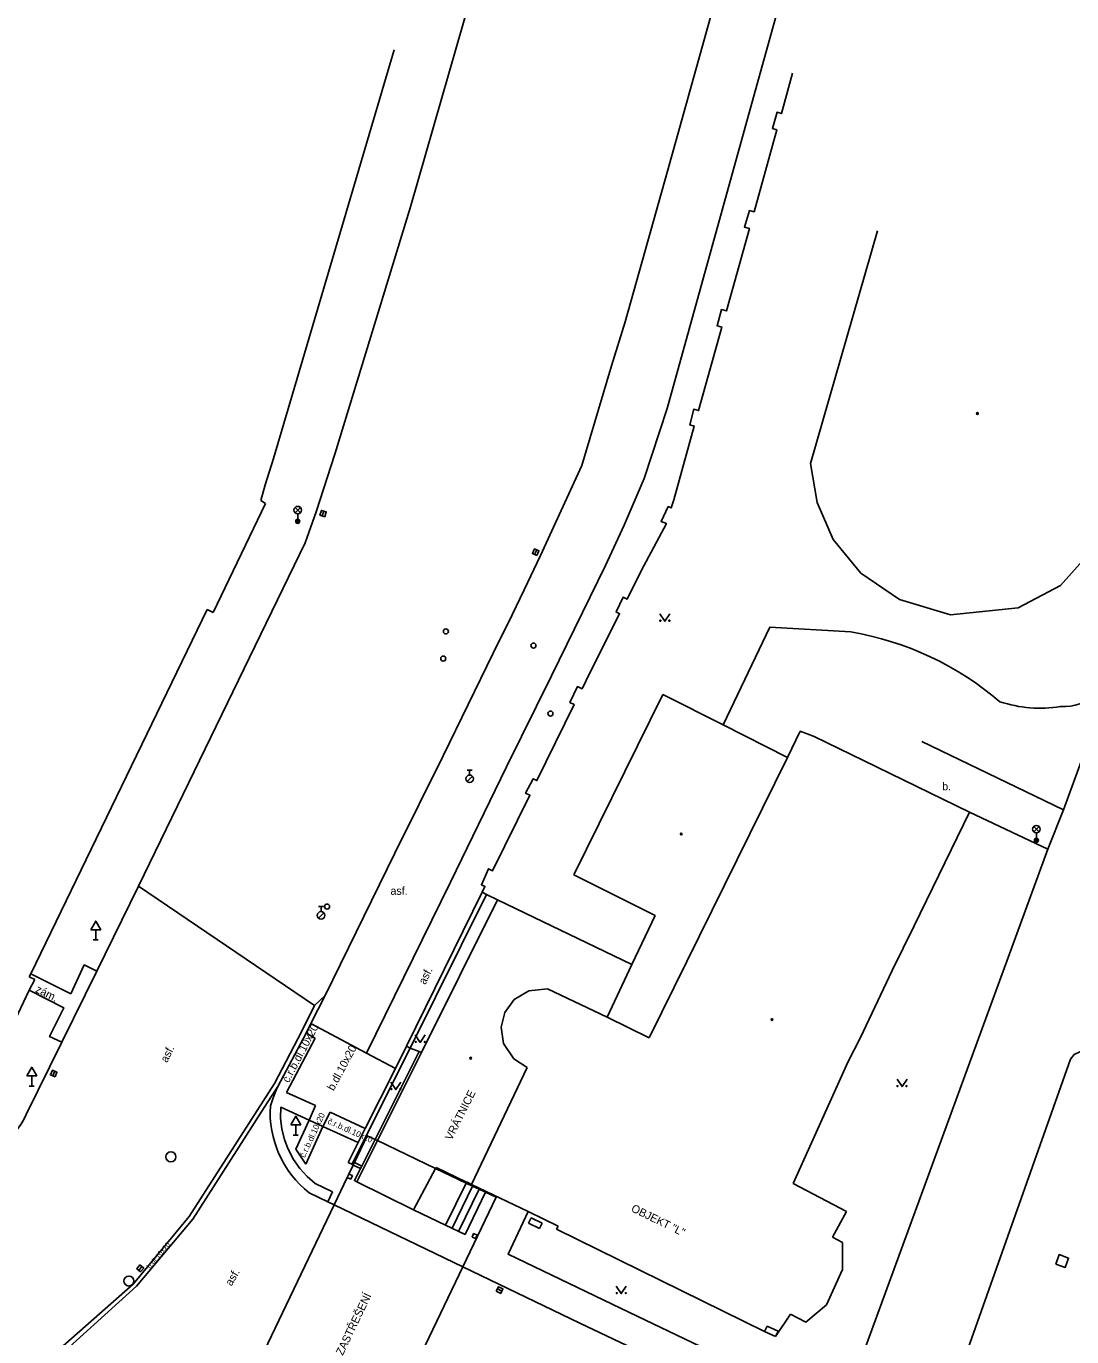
# Model space of a CAD drawing. Extents: x -599770 to -598493, y -1162076 to -1159209.
# Drawn here: x -599063.6 to -599011.4, y -1161157.2 to -1161091.6 of the extents above; entities that cross this region are included whole.
import ezdxf

# ---------------------------------------------------------------- set-up
doc = ezdxf.new("R2010")
doc.units = 0
doc.layers.add('Podklad', color=7, linetype='Continuous')

msp = doc.modelspace()

# ---------------------------------------------------------------- linework, layer by layer
at = {"layer": 'Podklad'}
for p, q in [((-599050.192, -1161115.97), (-599049.927, -1161115.705)), ((-599050.192, -1161115.705), (-599049.927, -1161115.97)), ((-599048.829, -1161116.129), (-599048.751, -1161115.891)), ((-599050.06, -1161116.025), (-599050.06, -1161116.4)), ((-599038.213, -1161118.053), (-599038.107, -1161117.827)), ((-599041.585, -1161128.832), (-599041.335, -1161128.832)), ((-599041.46, -1161129.082), (-599041.46, -1161128.832)), ((-599041.589, -1161129.406), (-599041.324, -1161129.141)), ((-599013.253, -1161131.92), (-599012.988, -1161131.655)), ((-599013.253, -1161131.655), (-599012.988, -1161131.92)), ((-599013.12, -1161131.975), (-599013.12, -1161132.35)), ((-599049.019, -1161136.236), (-599048.754, -1161135.971)), ((-599049.015, -1161135.663), (-599048.765, -1161135.663)), ((-599048.89, -1161135.913), (-599048.89, -1161135.663)), ((-599060.16, -1161136.821), (-599060.16, -1161137.33)), ((-599060.285, -1161137.33), (-599060.035, -1161137.33)), ((-599063.36, -1161144.121), (-599063.36, -1161144.63)), ((-599062.309, -1161144.125), (-599062.211, -1161143.895)), ((-599063.485, -1161144.63), (-599063.235, -1161144.63)), ((-599050.16, -1161146.571), (-599050.16, -1161147.08)), ((-599050.285, -1161147.08), (-599050.035, -1161147.08)), ((-599058.01, -1161153.846), (-599057.85, -1161153.654)), ((-599040.072, -1161154.775), (-599039.848, -1161154.885))]:
    msp.add_line(p, q, dxfattribs=at)
for points in [[(-599058.02, -1161134.64), (-599049.69, -1161117.47), (-599049.13, -1161115.93), (-599048.2, -1161113.04), (-599044.42, -1161100.68), (-599041.73, -1161091.34), (-599034.4, -1161066.39), (-599033.24, -1161062.3)], [(-599021.94, -1161064.02), (-599028.81, -1161089.02), (-599031.56, -1161098.89), (-599033.69, -1161106.43), (-599034.36, -1161108.62), (-599035.85, -1161113.6), (-599037.91, -1161118.1), (-599038.73, -1161119.82), (-599039.34, -1161121.07), (-599040.28, -1161122.99), (-599042.78, -1161128.12), (-599045.2, -1161132.99), (-599048.69, -1161140.11)], [(-599018.83, -1161064.87), (-599027.18, -1161094.9), (-599031.59, -1161110.75), (-599032.74, -1161114.26), (-599033.74, -1161116.59), (-599034.67, -1161118.6), (-599037.37, -1161124.13), (-599039.61, -1161128.68), (-599042.42, -1161134.44), (-599046.62, -1161142.98)], [(-599045.24, -1161092.82), (-599051.27, -1161113.25)], [(-599040.84, -1161134.94), (-599040.7, -1161134.65), (-599040.87, -1161134.57), (-599040.51, -1161133.77), (-599040.31, -1161133.87), (-599038.45, -1161130.09), (-599038.66, -1161129.99), (-599038.28, -1161129.27), (-599038.1, -1161129.36), (-599036.23, -1161125.56), (-599036.45, -1161125.45), (-599036.07, -1161124.66), (-599035.84, -1161124.77), (-599035.45, -1161123.98), (-599033.96, -1161121.02), (-599034.14, -1161120.93), (-599033.79, -1161120.19), (-599033.59, -1161120.29), (-599032.88, -1161118.88), (-599031.62, -1161116.51), (-599031.89, -1161116.4), (-599031.53, -1161115.66), (-599031.38, -1161115.73), (-599031.25, -1161115.32), (-599030.23, -1161111.64), (-599030.45, -1161111.58), (-599030.25, -1161110.79), (-599030.01, -1161110.86), (-599028.85, -1161106.69), (-599029.09, -1161106.62), (-599028.86, -1161105.81), (-599028.62, -1161105.88), (-599027.47, -1161101.76), (-599027.72, -1161101.69), (-599027.46, -1161100.86), (-599027.24, -1161100.92), (-599026.1, -1161096.82), (-599026.32, -1161096.76), (-599026.09, -1161095.95), (-599025.87, -1161096.01), (-599025.31, -1161094)], [(-599024.41, -1161113.5), (-599021.06, -1161101.87)], [(-599051.68, -1161114.58), (-599051.27, -1161113.25)], [(-599051.27, -1161113.25), (-599051.68, -1161114.58)], [(-599024.08, -1161115.46), (-599024.41, -1161113.5)], [(-599051.68, -1161114.58), (-599051.9, -1161115.36)], [(-599051.67, -1161115.5), (-599054.28, -1161120.95)], [(-599051.9, -1161115.36), (-599051.67, -1161115.5)], [(-599023.29, -1161117.3), (-599024.08, -1161115.46)], [(-599021.9, -1161118.99), (-599023.29, -1161117.3)], [(-599009.98, -1161117.44), (-599011.92, -1161119.6)], [(-599019.96, -1161120.31), (-599021.9, -1161118.99)], [(-599011.92, -1161119.6), (-599014.04, -1161120.73)], [(-599017.42, -1161121.08), (-599019.96, -1161120.31)], [(-599054.59, -1161120.81), (-599063.41, -1161139.03)], [(-599054.28, -1161120.95), (-599054.59, -1161120.81)], [(-599031.95, -1161121.015), (-599031.7, -1161121.39), (-599031.45, -1161121.015)], [(-599014.04, -1161120.73), (-599017.42, -1161121.08)], [(-599028.78, -1161126.58), (-599026.45, -1161121.69), (-599022.4, -1161121.93)], [(-599036.25, -1161134.08), (-599031.8, -1161125.05)], [(-599031.8, -1161125.05), (-599028.78, -1161126.58), (-599025.57, -1161128.2)], [(-599025.57, -1161128.2), (-599024.94, -1161126.89)], [(-599024.94, -1161126.89), (-599024.24, -1161127.15)], [(-599024.24, -1161127.15), (-599021.76, -1161128.35)], [(-599018.85, -1161127.41), (-599011.77, -1161130.83)], [(-599011.77, -1161130.83), (-599010.52, -1161127.41)], [(-599032.48, -1161142.22), (-599025.57, -1161128.2)], [(-599021.76, -1161128.35), (-599016.46, -1161130.94)], [(-599019.24, -1161136.63), (-599016.46, -1161130.94)], [(-599016.46, -1161130.94), (-599012.55, -1161132.79)], [(-599012.55, -1161132.79), (-599011.77, -1161130.83)], [(-599021.78, -1161158), (-599012.55, -1161132.79)], [(-599032.19, -1161136.1), (-599036.25, -1161134.08)], [(-599058.02, -1161134.64), (-599060.11, -1161138.89), (-599061.86, -1161142.44), (-599063.63, -1161146.05), (-599063.76, -1161146.31), (-599063.91, -1161146.56), (-599064.08, -1161146.8), (-599064.24, -1161147), (-599064.27, -1161147.03), (-599064.47, -1161147.25), (-599064.69, -1161147.44), (-599064.74, -1161147.48), (-599064.92, -1161147.63), (-599065.16, -1161147.79), (-599073.39, -1161153.08)], [(-599058.02, -1161134.64), (-599049.22, -1161140.61)], [(-599044.61, -1161142.64), (-599040.84, -1161134.94)], [(-599040.61, -1161135.05), (-599040.84, -1161134.94)], [(-599044.43, -1161142.73), (-599040.61, -1161135.05)], [(-599043.86, -1161142.96), (-599040.06, -1161135.32)], [(-599040.06, -1161135.32), (-599040.61, -1161135.05)], [(-599040.06, -1161135.32), (-599033.35, -1161138.56)], [(-599033.35, -1161138.56), (-599032.19, -1161136.1)], [(-599019.24, -1161136.63), (-599020.34, -1161138.86)], [(-599060.11, -1161138.89), (-599060.73, -1161138.58), (-599061.41, -1161140.02), (-599063.41, -1161139.03)], [(-599034.58, -1161141.18), (-599033.35, -1161138.56)], [(-599021.91, -1161142.21), (-599020.34, -1161138.86)], [(-599063.41, -1161139.03), (-599063.48, -1161139.17)], [(-599063.48, -1161139.17), (-599063.21, -1161139.31)], [(-599063.21, -1161139.31), (-599063.48, -1161139.83)], [(-599063.48, -1161139.83), (-599065.77, -1161144.64)], [(-599063.48, -1161139.83), (-599061.76, -1161140.72), (-599062.47, -1161142.16), (-599061.86, -1161142.44)], [(-599049.4, -1161141.51), (-599048.69, -1161140.11)], [(-599049.22, -1161140.61), (-599048.69, -1161140.11)], [(-599039.23, -1161140.31), (-599038.5, -1161139.87)], [(-599037.57, -1161139.77), (-599038.5, -1161139.87)], [(-599037.57, -1161139.77), (-599034.58, -1161141.18)], [(-599049.22, -1161140.61), (-599049.85, -1161141.89), (-599051.22, -1161144.5)], [(-599039.7, -1161140.95), (-599039.23, -1161140.31)], [(-599049.64, -1161141.99), (-599049.4, -1161141.51)], [(-599046.62, -1161142.98), (-599049.4, -1161141.51)], [(-599039.88, -1161141.69), (-599039.7, -1161140.95)], [(-599034.58, -1161141.18), (-599032.48, -1161142.22)], [(-599051.43, -1161145.93), (-599051.42, -1161145.62), (-599051.32, -1161145.32), (-599051.23, -1161145.09), (-599051.13, -1161144.84), (-599051.05, -1161144.66), (-599049.64, -1161141.99)], [(-599049.64, -1161141.99), (-599049.19, -1161142.24)], [(-599044.18, -1161142.075), (-599043.93, -1161142.45), (-599043.68, -1161142.075)], [(-599039.88, -1161141.69), (-599039.77, -1161142.51)], [(-599049.19, -1161142.24), (-599050.62, -1161144.96)], [(-599044.61, -1161142.64), (-599045.17, -1161143.75), (-599046.68, -1161146.75), (-599047.03, -1161147.46), (-599047.53, -1161148.45)], [(-599044.43, -1161142.73), (-599047.29, -1161148.42), (-599047.35, -1161148.54)], [(-599043.86, -1161142.96), (-599043.98, -1161142.91), (-599044.43, -1161142.73), (-599044.61, -1161142.64)], [(-599039.77, -1161142.51), (-599039.25, -1161143.27)], [(-599021.91, -1161142.21), (-599022.53, -1161143.4)], [(-599045.17, -1161143.75), (-599046.62, -1161142.98)], [(-599046.19, -1161147.3), (-599043.98, -1161142.91)], [(-599046.07, -1161147.36), (-599043.86, -1161142.96)], [(-599038.58, -1161143.7), (-599039.25, -1161143.27)], [(-599025.28, -1161149.51), (-599022.53, -1161143.4)], [(-599017.4, -1161160.19), (-599011.41, -1161143.29), (-599011.23, -1161143.06), (-599010.94, -1161142.92), (-599010.18, -1161142.95)], [(-599041.36, -1161149.55), (-599038.58, -1161143.7)], [(-599051.22, -1161144.5), (-599055.48, -1161151.15), (-599058.29, -1161154.53), (-599063.75, -1161159.36)], [(-599051.58, -1161145.47), (-599051.05, -1161144.66)], [(-599045.4, -1161144.435), (-599045.15, -1161144.81), (-599044.9, -1161144.435)], [(-599020.09, -1161144.285), (-599019.84, -1161144.66), (-599019.59, -1161144.285)], [(-599050.62, -1161144.96), (-599049.17, -1161145.6)], [(-599055.3, -1161151.28), (-599051.58, -1161145.47)], [(-599051.11, -1161147.75), (-599051.21, -1161147.46), (-599051.29, -1161147.16), (-599051.36, -1161146.86), (-599051.4, -1161146.55), (-599051.43, -1161146.24), (-599051.43, -1161145.93)], [(-599050.92, -1161146.24), (-599050.91, -1161145.69), (-599049.48, -1161146.34)], [(-599049.17, -1161145.6), (-599049.48, -1161146.34)], [(-599047.03, -1161147.46), (-599048.8, -1161146.66), (-599048.43, -1161145.93)], [(-599048.43, -1161145.93), (-599046.68, -1161146.75)], [(-599050.92, -1161146.24), (-599050.85, -1161146.78)], [(-599049.66, -1161148.53), (-599050.16, -1161147.78), (-599049.48, -1161146.34)], [(-599049.48, -1161146.34), (-599048.8, -1161146.66), (-599049.66, -1161148.53)], [(-599049.59, -1161149.15), (-599049.96, -1161148.75), (-599050.27, -1161148.3), (-599050.56, -1161147.75), (-599050.72, -1161147.31), (-599050.85, -1161146.78)], [(-599047.22, -1161148.45), (-599046.58, -1161147.12)], [(-599047.1, -1161149.42), (-599047.22, -1161149.36), (-599046.92, -1161148.76), (-599046.86, -1161148.64), (-599046.19, -1161147.3)], [(-599047.1, -1161149.42), (-599046.07, -1161147.36)], [(-599046.58, -1161147.12), (-599046.19, -1161147.3)], [(-599046.19, -1161147.3), (-599046.07, -1161147.36)], [(-599046.07, -1161147.36), (-599043.16, -1161148.75)], [(-599050.54, -1161148.85), (-599050.71, -1161148.59), (-599050.86, -1161148.32), (-599050.99, -1161148.04), (-599051.02, -1161147.98), (-599051.11, -1161147.75)], [(-599048.23, -1161150.57), (-599047.58, -1161149.21), (-599047.5, -1161149.03), (-599047.28, -1161148.58)], [(-599047.53, -1161148.45), (-599047.35, -1161148.54)], [(-599047.35, -1161148.54), (-599047.28, -1161148.58)], [(-599047.22, -1161148.45), (-599047.29, -1161148.42)], [(-599047.28, -1161148.58), (-599047.22, -1161148.45)], [(-599047.28, -1161148.58), (-599046.92, -1161148.76)], [(-599046.86, -1161148.64), (-599047.22, -1161148.45)], [(-599043.16, -1161148.75), (-599043.13, -1161148.7)], [(-599043.13, -1161148.7), (-599041.62, -1161149.43), (-599041.59, -1161149.44)], [(-599049.95, -1161149.56), (-599050.16, -1161149.34), (-599050.36, -1161149.1), (-599050.54, -1161148.85)], [(-599049.59, -1161149.15), (-599049.18, -1161149.51)], [(-599047.4, -1161149.29), (-599047.58, -1161149.21)], [(-599047.5, -1161149.03), (-599047.32, -1161149.11)], [(-599047.32, -1161149.11), (-599047.4, -1161149.29)], [(-599044.26, -1161150.82), (-599043.16, -1161148.75)], [(-599043.16, -1161148.75), (-599041.64, -1161149.48)], [(-599048.55, -1161150.42), (-599049.48, -1161149.97), (-599049.72, -1161149.77), (-599049.95, -1161149.56)], [(-599049.18, -1161149.51), (-599048.32, -1161149.92)], [(-599048.32, -1161149.92), (-599048.55, -1161150.42)], [(-599047.1, -1161149.42), (-599044.26, -1161150.82)], [(-599042.66, -1161151.59), (-599041.64, -1161149.48)], [(-599042.33, -1161151.74), (-599041.32, -1161149.63)], [(-599042.01, -1161151.9), (-599040.99, -1161149.79)], [(-599040.66, -1161149.94), (-599040.14, -1161150.19), (-599041.8, -1161153.67)], [(-599041.68, -1161152.05), (-599040.66, -1161149.94)], [(-599041.64, -1161149.48), (-599041.62, -1161149.43)], [(-599041.64, -1161149.48), (-599041.32, -1161149.63)], [(-599041.59, -1161149.44), (-599041.36, -1161149.55), (-599040.64, -1161149.9), (-599038.53, -1161150.91), (-599037.04, -1161151.63)], [(-599041.32, -1161149.63), (-599041.3, -1161149.58)], [(-599041.32, -1161149.63), (-599040.99, -1161149.79)], [(-599040.99, -1161149.79), (-599040.97, -1161149.74)], [(-599040.99, -1161149.79), (-599040.66, -1161149.94)], [(-599040.66, -1161149.94), (-599040.64, -1161149.9)], [(-599022.62, -1161150.91), (-599025.28, -1161149.51)], [(-599052.83, -1161160.18), (-599048.23, -1161150.57)], [(-599048.23, -1161150.57), (-599048.55, -1161150.42)], [(-599041.8, -1161153.67), (-599048.23, -1161150.57)], [(-599055.3, -1161151.28), (-599058.12, -1161154.64), (-599062.53, -1161158.64)], [(-599041.68, -1161152.05), (-599042.66, -1161151.59), (-599044.26, -1161150.82)], [(-599023.11, -1161160.87), (-599023.65, -1161160.66), (-599033.47, -1161155.95), (-599039.53, -1161153.04), (-599038.53, -1161150.91)], [(-599038.51, -1161151.49), (-599038.38, -1161151.22)], [(-599038.38, -1161151.22), (-599037.84, -1161151.48)], [(-599023.32, -1161152.18), (-599022.62, -1161150.91)], [(-599038.51, -1161151.49), (-599037.97, -1161151.75)], [(-599037.97, -1161151.75), (-599037.84, -1161151.48)], [(-599037.04, -1161151.63), (-599037.12, -1161151.79)], [(-599037.12, -1161151.79), (-599026.71, -1161156.9)], [(-599041.34, -1161152.18), (-599041.26, -1161152)], [(-599041.26, -1161152), (-599041.08, -1161152.08), (-599041.16, -1161152.26), (-599041.34, -1161152.18)], [(-599022.81, -1161152.46), (-599023.32, -1161152.18)], [(-599022.81, -1161152.46), (-599022.81, -1161153.8)], [(-599041.8, -1161153.67), (-599046.28, -1161163.03)], [(-599024.76, -1161161.68), (-599025.04, -1161161.66), (-599025.98, -1161161.22), (-599035.95, -1161156.49), (-599041.8, -1161153.67)], [(-599023.62, -1161155.57), (-599022.81, -1161153.8)], [(-599034.13, -1161154.635), (-599033.88, -1161155.01), (-599033.63, -1161154.635)], [(-599024.65, -1161156.43), (-599023.62, -1161155.57)], [(-599026.17, -1161157.16), (-599025.42, -1161156.03)], [(-599025.42, -1161156.03), (-599024.65, -1161156.43)], [(-599026.71, -1161156.9), (-599026.58, -1161156.63)], [(-599026.71, -1161156.9), (-599026.17, -1161157.16)], [(-599026.58, -1161156.63), (-599026.04, -1161156.89)], [(-599026.17, -1161157.16), (-599026.04, -1161156.89)]]:
    msp.add_lwpolyline(points, dxfattribs=at)
for points in [[(-599048.71, -1161116.167), (-599048.633, -1161115.93), (-599048.87, -1161115.853), (-599048.947, -1161116.09)], [(-599038.1, -1161118.106), (-599037.994, -1161117.88), (-599038.22, -1161117.774), (-599038.326, -1161118)], [(-599060.41, -1161136.821), (-599059.91, -1161136.821), (-599060.16, -1161136.388)], [(-599063.61, -1161144.121), (-599063.11, -1161144.121), (-599063.36, -1161143.688)], [(-599062.194, -1161144.174), (-599062.096, -1161143.944), (-599062.326, -1161143.846), (-599062.424, -1161144.076)], [(-599050.41, -1161146.571), (-599049.91, -1161146.571), (-599050.16, -1161146.138)], [(-599012.15, -1161153.531), (-599011.679, -1161153.7), (-599011.51, -1161153.229), (-599011.981, -1161153.06)], [(-599057.914, -1161153.926), (-599057.754, -1161153.734), (-599057.946, -1161153.574), (-599058.106, -1161153.766)], [(-599040.127, -1161154.887), (-599039.903, -1161154.997), (-599039.793, -1161154.773), (-599040.017, -1161154.663)]]:
    msp.add_lwpolyline(points, close=True, dxfattribs=at)
for centre, radius in [((-599016.07, -1161111.01), 0.045), ((-599016.07, -1161111.01), 0.0199), ((-599050.06, -1161115.837), 0.188), ((-599050.06, -1161116.4), 0.1), ((-599050.06, -1161116.4), 0.0723), ((-599050.06, -1161116.4), 0.0438), ((-599042.65, -1161121.9), 0.125), ((-599031.925, -1161121.365), 0.025), ((-599031.475, -1161121.365), 0.025), ((-599038.27, -1161122.61), 0.125), ((-599042.78, -1161123.26), 0.125), ((-599037.42, -1161126.01), 0.125), ((-599041.46, -1161129.27), 0.188), ((-599013.12, -1161131.788), 0.188), ((-599030.88, -1161132.03), 0.045), ((-599030.88, -1161132.03), 0.0199), ((-599013.12, -1161132.35), 0.1), ((-599013.12, -1161132.35), 0.0723), ((-599013.12, -1161132.35), 0.0438), ((-599048.59, -1161135.66), 0.125), ((-599048.89, -1161136.1), 0.188), ((-599026.34, -1161141.31), 0.045), ((-599026.34, -1161141.31), 0.0199), ((-599044.155, -1161142.425), 0.025), ((-599043.705, -1161142.425), 0.025), ((-599041.41, -1161143.24), 0.045), ((-599041.41, -1161143.24), 0.0199), ((-599045.375, -1161144.785), 0.025), ((-599044.925, -1161144.785), 0.025), ((-599020.065, -1161144.635), 0.025), ((-599019.615, -1161144.635), 0.025), ((-599056.4, -1161148.17), 0.25), ((-599058.5, -1161154.38), 0.25), ((-599034.105, -1161154.985), 0.025), ((-599033.655, -1161154.985), 0.025)]:
    msp.add_circle(centre, radius, dxfattribs=at)
for centre, radius, start, end in [((-599024.977, -1161137.156), 15.442, 49.46213, 80.39482), ((-599011.795, -1161123.072), 2.591, 267.23566, 353.6165), ((-599012.933, -1161119.282), 6.458, 251.89125, 279.02123)]:
    msp.add_arc(centre, radius, start, end, dxfattribs=at)

# ---------------------------------------------------------------- texts
for s, p in [('b.', (-599017.83, -1161129.85)), ('asf.', (-599045.42, -1161135.07))]:
    msp.add_text(s, height=0.4, dxfattribs=at).set_placement(p)
for s, height, rotation, p in [('asf.', 0.4, 64.14, (-599043.68, -1161139.59)), ('zám.', 0.4, 333.58, (-599063.21, -1161139.92)), ('č.r.b.dl.10x20', 0.4, 62, (-599050.51, -1161144.5)), ('asf.', 0.4, 63.81786, (-599056.59, -1161143.49)), ('b.dl.10x20', 0.4, 61.92548, (-599048.26, -1161144.9)), ('VRÁTNICE', 0.4, 63.36404, (-599042.36, -1161147.38)), ('č.r.b.dl.10x20', 0.3, 65, (-599049.7, -1161148.24)), ('č.r.b.dl.10x20', 0.3, 336, (-599048.59, -1161146.5)), ('OBJEKT "L"', 0.4, 333.87616, (-599033.42, -1161150.88)), ('b.dl.10x20', 0.25, 49.99374, (-599057.44, -1161153.79)), ('asf.', 0.4, 59.43625, (-599053.37, -1161154.66)), ('ZASTŘEŠENÍ', 0.4, 64.42798, (-599047.81, -1161158.13))]:
    msp.add_text(s, height=height, rotation=rotation, dxfattribs=at).set_placement(p)

doc.saveas('drawing.dxf')
